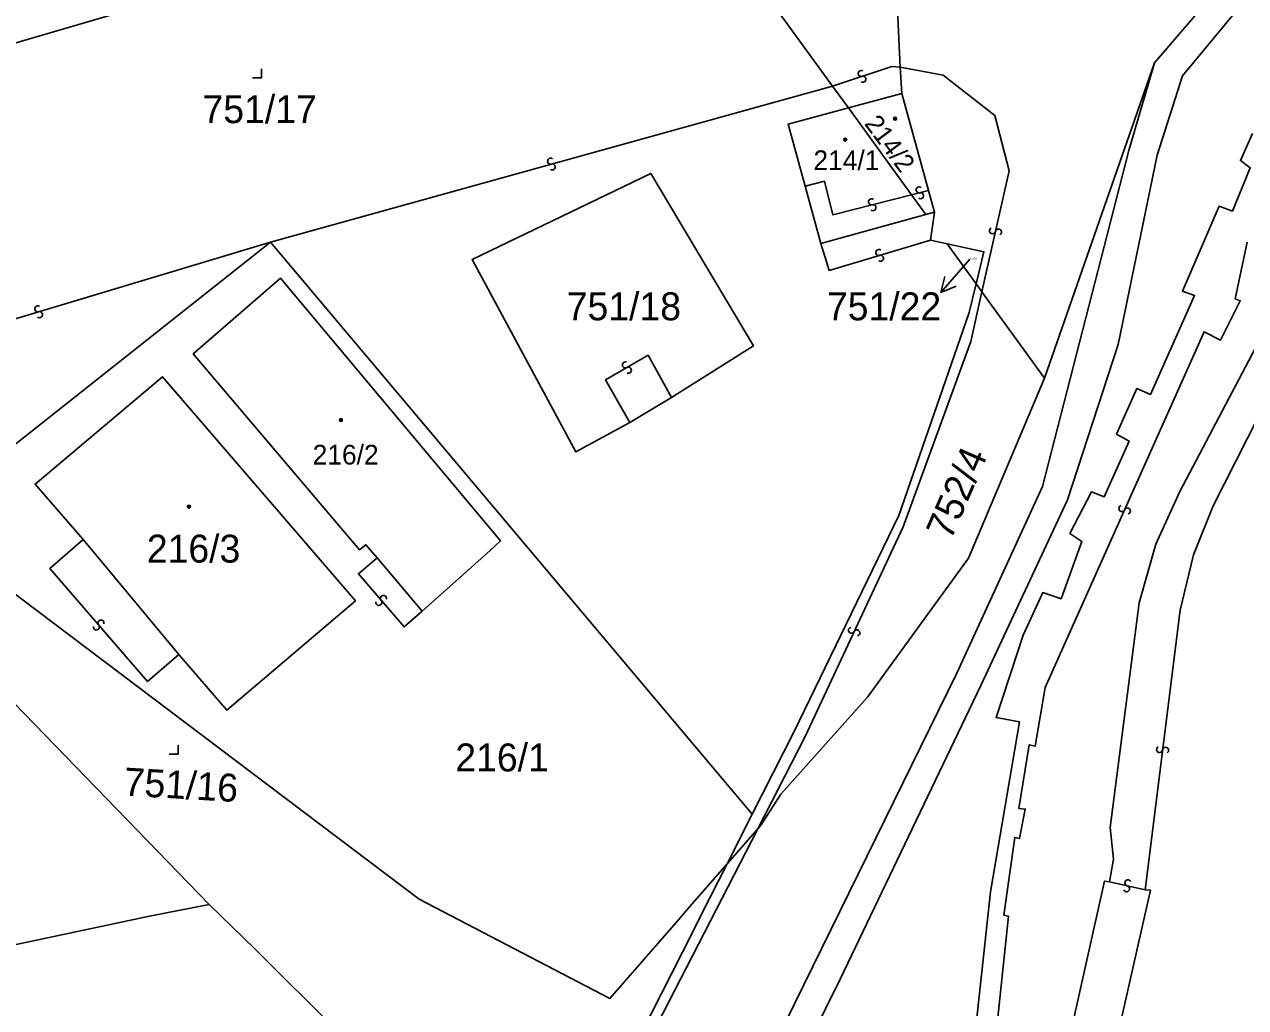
# Model space of a CAD drawing. Extents: x -600309 to -598967, y -1161267 to -1160292.
# Drawn here: x -599374.1 to -599299.8, y -1161027.3 to -1160967.5 of the extents above; entities that cross this region are included whole.
import ezdxf

# ---------------------------------------------------------------- set-up
doc = ezdxf.new("R2010")
doc.units = 0
for name, color, linetype in [('Level 1', 7, 'Continuous'), ('Level 13', 7, 'Continuous'), ('Level 3', 7, 'Continuous'), ('Level 4', 7, 'Continuous'), ('Level 5', 7, 'Continuous'), ('Level 57', 7, 'Continuous'), ('Level 60', 7, 'Continuous')]:
    doc.layers.add(name, color=color, linetype=linetype)

msp = doc.modelspace()

# ---------------------------------------------------------------- linework, layer by layer
at = {"layer": 'Level 1'}
for points in [[(-599320.82, -1160970.06), (-599321.27, -1160960.47), (-599321.83, -1160956.87), (-599321.2, -1160955.86)], [(-599335.07, -1160956.99), (-599335.05, -1160957.28), (-599324.94, -1160971.21)], [(-599329.06, -1161035.01), (-599328.97, -1161034.68), (-599324.48, -1161025.58), (-599315.91, -1161007.71), (-599310.64, -1160996.4), (-599307.55, -1160986.94), (-599305.19, -1160975.42), (-599303.65, -1160970.59), (-599300.4, -1160966.67), (-599301.64, -1160965.46)], [(-599301.64, -1160965.46), (-599305.34, -1160969.8)], [(-599320.71, -1160971.66), (-599320.82, -1160970.06)], [(-599312.03, -1160989), (-599305.34, -1160969.8)], [(-599324.94, -1160971.21), (-599323.97, -1160972.54)], [(-599320.71, -1160971.66), (-599323.97, -1160972.54)], [(-599320.71, -1160971.66), (-599319.1, -1160977.58)], [(-599323.97, -1160972.54), (-599327.64, -1160973.54), (-599326.6, -1160977.3)], [(-599323.97, -1160972.54), (-599320.13, -1160977.84)], [(-599316.38, -1161030), (-599315.32, -1161020.26), (-599313.56, -1161009.91), (-599314.98, -1161009.64), (-599313.33, -1161004.64), (-599312.14, -1161002.04), (-599311.03, -1161002.42), (-599309.76, -1160998.93), (-599310.49, -1160998.45), (-599309.18, -1160995.92), (-599308.4, -1160996.21), (-599306.89, -1160992.82), (-599307.65, -1160992.41), (-599306.41, -1160989.62), (-599305.59, -1160989.98), (-599302.91, -1160983.97), (-599303.65, -1160983.69), (-599301.42, -1160978.53), (-599300.6, -1160978.82), (-599299.52, -1160976.19), (-599300.12, -1160975.75), (-599299.39, -1160974.11)], [(-599337.27, -1160991.69), (-599340.55, -1160993.48), (-599346.87, -1160981.76), (-599336, -1160976.53), (-599329.75, -1160987.02), (-599334.73, -1160990.17)], [(-599325.64, -1160980.8), (-599326.6, -1160977.3)], [(-599318.74, -1160978.89), (-599319.1, -1160977.58)], [(-599320.13, -1160977.84), (-599319.26, -1160979.03)], [(-599325.64, -1160980.8), (-599319.26, -1160979.03)], [(-599318.74, -1160978.89), (-599319.26, -1160979.03)], [(-599318.74, -1160978.89), (-599318.98, -1160980.6)], [(-599318.98, -1160980.6), (-599317.97, -1160980.82)], [(-599377.08, -1160994.91), (-599359.13, -1160980.71)], [(-599359.13, -1160980.71), (-599329.82, -1161015.53)], [(-599316.2, -1160983.25), (-599315.72, -1160981.3), (-599317.97, -1160980.82)], [(-599317.97, -1160980.82), (-599316.2, -1160983.25)], [(-599352.65, -1160999.93), (-599353.33, -1160999.13), (-599353.71, -1160999.45), (-599363.84, -1160987.52), (-599358.53, -1160982.91), (-599345.13, -1160998.89), (-599345.74, -1160999.47), (-599349.9, -1161003.17)], [(-599329.82, -1161015.53), (-599327.29, -1161010.54), (-599320.9, -1160997.36), (-599316.63, -1160984.99), (-599316.2, -1160983.25)], [(-599316.2, -1160983.25), (-599315.85, -1160983.74)], [(-599315.85, -1160983.74), (-599312.03, -1160989)], [(-599370.53, -1160998.82), (-599373.46, -1160995.44), (-599365.7, -1160988.91), (-599353.97, -1161002.54), (-599361.8, -1161009.2), (-599364.72, -1161005.82)], [(-599312.03, -1160989), (-599316.66, -1160999.95), (-599322.81, -1161008.41), (-599328.08, -1161014.32), (-599329.28, -1161016.18), (-599329.48, -1161016.42)], [(-599334.73, -1160990.17), (-599337.27, -1160991.69)], [(-599331.35, -1161018.56), (-599333.63, -1161021.18), (-599334.31, -1161021.96), (-599338.48, -1161026.75), (-599350.08, -1161020.7), (-599377.35, -1161000.14), (-599377.08, -1160994.91)], [(-599364.72, -1161005.82), (-599370.53, -1160998.82)], [(-599352.65, -1160999.93), (-599349.9, -1161003.17)], [(-599374.73, -1161008.77), (-599362.86, -1161021.03)], [(-599331.35, -1161018.56), (-599329.82, -1161015.53)], [(-599329.48, -1161016.42), (-599331.35, -1161018.56)], [(-599345.17, -1161041.3), (-599338.46, -1161029.75), (-599337.29, -1161030.29), (-599333.42, -1161022.66), (-599332.94, -1161021.7), (-599331.35, -1161018.56)], [(-599362.86, -1161021.03), (-599360.09, -1161023.73), (-599355.05, -1161028.75)]]:
    msp.add_lwpolyline(points, dxfattribs=at)
at = {"layer": 'Level 13'}
for centre, start, end in [((-599323.196, -1160970.445), 55.25928, 287.84928), ((-599323.084, -1160970.796), 235.47374, 107.57174), ((-599342.088, -1160975.782), 52.90117, 284.99916), ((-599341.992, -1160976.138), 232.68671, 105.27671), ((-599319.663, -1160977.531), 51.53979, 283.63779), ((-599319.576, -1160977.889), 231.32533, 103.91533), ((-599322.564, -1160978.261), 51.54961, 283.64761), ((-599322.476, -1160978.619), 231.33516, 103.92516), ((-599315.199, -1160980.019), 114.46494, 347.05494), ((-599314.84, -1160980.102), 294.6794, 166.7774), ((-599322.111, -1160981.343), 53.8929, 285.9909), ((-599322.008, -1160981.697), 233.67845, 106.26845), ((-599373.302, -1160984.773), 53.87241, 286.46241), ((-599373.199, -1160985.127), 234.08687, 106.18486), ((-599337.54, -1160988.189), 67.18876, 299.28676), ((-599337.359, -1160988.51), 246.97431, 119.56431), ((-599307.328, -1160996.924), 103.10014, 335.69014), ((-599306.992, -1160997.077), 283.3146, 155.41259), ((-599352.26, -1161002.401), 347.87623, 220.46623), ((-599352.541, -1161002.639), 168.09069, 40.18869), ((-599369.449, -1161003.901), 348.27443, 220.37243), ((-599369.73, -1161004.14), 168.05998, 40.64998), ((-599323.786, -1161004.34), 102.33618, 334.43418), ((-599323.454, -1161004.499), 282.12172, 154.71172), ((-599305.033, -1161011.596), 119.99183, 352.58183), ((-599304.667, -1161011.645), 300.20629, 172.30429), ((-599307.041, -1161020.07), 204.6854, 77.2754), ((-599306.959, -1161019.71), 24.89985, 256.99785)]:
    msp.add_arc(centre, 0.184, start, end, dxfattribs=at)
at = {"layer": 'Level 3'}
for points in [[(-599399.61, -1160975.89), (-599335.07, -1160956.99)], [(-599305.34, -1160969.8), (-599306.91, -1160975.14), (-599312.17, -1160995.59), (-599317.38, -1161006.95), (-599330.51, -1161033.73), (-599357.59, -1161080.5)], [(-599320.82, -1160970.06), (-599321.33, -1160970.03), (-599324.94, -1160971.21)], [(-599320.82, -1160970.06), (-599318.21, -1160970.55), (-599315.06, -1160973), (-599314.19, -1160976.37), (-599315.85, -1160983.74)], [(-599359.13, -1160980.71), (-599324.94, -1160971.21)], [(-599359.13, -1160980.71), (-599387.37, -1160989.19), (-599399.61, -1160975.89)], [(-599326.6, -1160977.3), (-599325.43, -1160977.01), (-599324.92, -1160979.05), (-599320.13, -1160977.84)], [(-599320.13, -1160977.84), (-599319.1, -1160977.58)], [(-599325.64, -1160980.8), (-599325.15, -1160982.43), (-599318.98, -1160980.6)], [(-599299.7, -1160980.71), (-599300.43, -1160984.16), (-599300.13, -1160984.28), (-599301.33, -1160986.67), (-599302.33, -1160986.17), (-599312, -1161007.83), (-599312.61, -1161011.4), (-599312.97, -1161011.31), (-599313.6, -1161015.18), (-599313.21, -1161015.22), (-599313.55, -1161017.02), (-599313.85, -1161016.95), (-599314.51, -1161021.68), (-599314.23, -1161021.74), (-599316.08, -1161039.3)], [(-599294.08, -1160981.61), (-599301.78, -1160996.76), (-599302.97, -1160999.74), (-599303.78, -1161003.11), (-599305.92, -1161020.13)], [(-599308.09, -1161019.65), (-599307.84, -1161018.27), (-599308.04, -1161016.35), (-599306.27, -1161002.67), (-599305.27, -1160999.1), (-599303.81, -1160995.89), (-599296.61, -1160982.21)], [(-599329.48, -1161016.42), (-599326.6, -1161010.8), (-599320.64, -1160998.04), (-599316.53, -1160986.77), (-599315.85, -1160983.74)], [(-599337.27, -1160991.69), (-599338.75, -1160989.09), (-599336.15, -1160987.6), (-599334.73, -1160990.17)], [(-599370.53, -1160998.82), (-599372.57, -1161000.58), (-599366.61, -1161007.46), (-599364.72, -1161005.82)], [(-599349.9, -1161003.17), (-599351.01, -1161004.13), (-599353.79, -1161000.9), (-599352.65, -1160999.93)], [(-599329.48, -1161016.42), (-599336.7, -1161030.47), (-599348.76, -1161050.94)], [(-599312.97, -1161040.12), (-599308.39, -1161019.62), (-599308.09, -1161019.65)], [(-599308.09, -1161019.65), (-599305.92, -1161020.13)], [(-599305.92, -1161020.13), (-599305.59, -1161020.16), (-599310.26, -1161040.77)], [(-599362.86, -1161021.03), (-599366.49, -1161021.74), (-599384.08, -1161025.47), (-599399.55, -1161028.73), (-599397.62, -1161038.32)]]:
    msp.add_lwpolyline(points, dxfattribs=at)
at = {"layer": 'Level 5'}
for points in [[(-599360.23, -1160970.71), (-599359.68, -1160970.71), (-599359.68, -1160970.16)], [(-599365.31, -1161011.88), (-599364.76, -1161011.88), (-599364.76, -1161011.33)]]:
    msp.add_lwpolyline(points, dxfattribs=at)
for centre, radius in [((-599321.13, -1160973.2), 0.09), ((-599321.13, -1160973.2), 0.0521), ((-599324.16, -1160974.47), 0.09), ((-599324.16, -1160974.47), 0.0521), ((-599354.85, -1160991.54), 0.09), ((-599354.85, -1160991.54), 0.0521), ((-599364.1, -1160996.81), 0.09), ((-599364.1, -1160996.81), 0.0521)]:
    msp.add_circle(centre, radius, dxfattribs=at)
at = {"layer": 'Level 57'}
msp.add_line((-599316.58, -1160981.75), (-599318.344, -1160983.77), dxfattribs=at)
msp.add_lwpolyline([(-599317.419, -1160983.391), (-599318.344, -1160983.77), (-599318.093, -1160982.803)], dxfattribs=at)
at = {"layer": 'Level 60'}
for points in [[(-599321.83, -1160956.87), (-599321.27, -1160960.47), (-599320.82, -1160970.06), (-599320.71, -1160971.66), (-599323.97, -1160972.54), (-599324.94, -1160971.21), (-599335.05, -1160957.28), (-599335.07, -1160956.99), (-599335.1, -1160956.62), (-599334.29, -1160956.39), (-599335.56, -1160950.71), (-599335.95, -1160945.64), (-599337.57, -1160924.9), (-599338.52, -1160912.64), (-599332.2, -1160917.6), (-599330.01, -1160919.53), (-599328.05, -1160921.68), (-599325.52, -1160926.73), (-599322.22, -1160935.2), (-599317.1, -1160949.2), (-599321.2, -1160955.86)], [(-599319.1, -1160977.58), (-599318.74, -1160978.89), (-599319.26, -1160979.03), (-599320.13, -1160977.84), (-599323.97, -1160972.54), (-599320.71, -1160971.66)], [(-599319.26, -1160979.03), (-599325.64, -1160980.8), (-599326.6, -1160977.3), (-599327.64, -1160973.54), (-599323.97, -1160972.54), (-599320.13, -1160977.84)], [(-599336, -1160976.53), (-599346.87, -1160981.76), (-599340.55, -1160993.48), (-599337.27, -1160991.69), (-599334.73, -1160990.17), (-599329.75, -1160987.02)], [(-599346.87, -1160981.76), (-599336, -1160976.53), (-599329.75, -1160987.02), (-599334.73, -1160990.17), (-599337.27, -1160991.69), (-599340.55, -1160993.48)], [(-599329.82, -1161015.53), (-599331.35, -1161018.56), (-599333.63, -1161021.18), (-599334.31, -1161021.96), (-599338.48, -1161026.75), (-599350.08, -1161020.7), (-599377.35, -1161000.14), (-599377.08, -1160994.91), (-599359.13, -1160980.71)], [(-599315.72, -1160981.3), (-599316.2, -1160983.25), (-599317.97, -1160980.82)], [(-599345.13, -1160998.89), (-599358.53, -1160982.91), (-599363.84, -1160987.52), (-599353.71, -1160999.45), (-599353.33, -1160999.13), (-599352.65, -1160999.93), (-599349.9, -1161003.17), (-599345.74, -1160999.47)], [(-599358.53, -1160982.91), (-599345.13, -1160998.89), (-599345.74, -1160999.47), (-599349.9, -1161003.17), (-599352.65, -1160999.93), (-599353.33, -1160999.13), (-599353.71, -1160999.45), (-599363.84, -1160987.52)], [(-599331.35, -1161018.56), (-599329.82, -1161015.53), (-599327.29, -1161010.54), (-599320.9, -1160997.36), (-599316.63, -1160984.99), (-599316.2, -1160983.25), (-599315.85, -1160983.74), (-599312.03, -1160989), (-599316.66, -1160999.95), (-599322.81, -1161008.41), (-599328.08, -1161014.32), (-599329.28, -1161016.18), (-599329.48, -1161016.42)], [(-599365.7, -1160988.91), (-599373.46, -1160995.44), (-599370.53, -1160998.82), (-599364.72, -1161005.82), (-599361.8, -1161009.2), (-599353.97, -1161002.54)], [(-599373.46, -1160995.44), (-599365.7, -1160988.91), (-599353.97, -1161002.54), (-599361.8, -1161009.2), (-599364.72, -1161005.82), (-599370.53, -1160998.82)]]:
    msp.add_lwpolyline(points, close=True, dxfattribs=at)
for points in [[(-599335.05, -1160957.28), (-599324.94, -1160971.21), (-599323.97, -1160972.54), (-599327.64, -1160973.54), (-599326.6, -1160977.3), (-599325.64, -1160980.8), (-599319.26, -1160979.03), (-599318.74, -1160978.89), (-599318.98, -1160980.6), (-599317.97, -1160980.82), (-599316.2, -1160983.25), (-599316.63, -1160984.99), (-599320.9, -1160997.36), (-599327.29, -1161010.54), (-599329.82, -1161015.53), (-599359.13, -1160980.71), (-599377.08, -1160994.91), (-599383.95, -1160995.39), (-599391.03, -1160988.23), (-599401.67, -1160976.49), (-599405.82, -1160971.9), (-599408.71, -1160968.71), (-599406.76, -1160968.12), (-599342.94, -1160949.78)], [(-599301.64, -1160965.46), (-599305.34, -1160969.8), (-599312.03, -1160989), (-599315.85, -1160983.74), (-599316.2, -1160983.25), (-599315.72, -1160981.3), (-599317.97, -1160980.82), (-599318.98, -1160980.6), (-599318.74, -1160978.89), (-599319.1, -1160977.58), (-599320.71, -1160971.66), (-599320.82, -1160970.06), (-599321.27, -1160960.47)], [(-599337.29, -1161030.29), (-599333.42, -1161022.66), (-599332.94, -1161021.7), (-599331.35, -1161018.56), (-599329.48, -1161016.42), (-599329.28, -1161016.18), (-599328.08, -1161014.32), (-599322.81, -1161008.41), (-599316.66, -1160999.95), (-599312.03, -1160989), (-599305.34, -1160969.8), (-599301.64, -1160965.46)], [(-599328.97, -1161034.68), (-599324.48, -1161025.58), (-599315.91, -1161007.71), (-599310.64, -1160996.4), (-599307.55, -1160986.94), (-599305.19, -1160975.42), (-599303.65, -1160970.59), (-599300.4, -1160966.67)], [(-599300.4, -1160966.67), (-599303.65, -1160970.59), (-599305.19, -1160975.42), (-599307.55, -1160986.94), (-599310.64, -1160996.4), (-599315.91, -1161007.71), (-599324.48, -1161025.58), (-599328.97, -1161034.68)], [(-599316.38, -1161030), (-599315.32, -1161020.26), (-599313.56, -1161009.91), (-599314.98, -1161009.64), (-599313.33, -1161004.64), (-599312.14, -1161002.04), (-599311.03, -1161002.42), (-599309.76, -1160998.93), (-599310.49, -1160998.45), (-599309.18, -1160995.92), (-599308.4, -1160996.21), (-599306.89, -1160992.82), (-599307.65, -1160992.41), (-599306.41, -1160989.62), (-599305.59, -1160989.98), (-599302.91, -1160983.97), (-599303.65, -1160983.69), (-599301.42, -1160978.53), (-599300.6, -1160978.82), (-599299.52, -1160976.19), (-599300.12, -1160975.75), (-599299.39, -1160974.11)], [(-599299.39, -1160974.11), (-599300.12, -1160975.75), (-599299.52, -1160976.19), (-599300.6, -1160978.82), (-599301.42, -1160978.53), (-599303.65, -1160983.69), (-599302.91, -1160983.97), (-599305.59, -1160989.98), (-599306.41, -1160989.62), (-599307.65, -1160992.41), (-599306.89, -1160992.82), (-599308.4, -1160996.21), (-599309.18, -1160995.92), (-599310.49, -1160998.45), (-599309.76, -1160998.93), (-599311.03, -1161002.42), (-599312.14, -1161002.04), (-599313.33, -1161004.64), (-599314.98, -1161009.64), (-599313.56, -1161009.91), (-599315.32, -1161020.26), (-599316.38, -1161030)], [(-599377.35, -1161000.14), (-599350.08, -1161020.7), (-599338.48, -1161026.75), (-599334.31, -1161021.96), (-599333.63, -1161021.18), (-599331.35, -1161018.56), (-599332.94, -1161021.7), (-599333.42, -1161022.66), (-599337.29, -1161030.29), (-599338.46, -1161029.75), (-599345.17, -1161041.3), (-599345.86, -1161038.08), (-599351.85, -1161031.94), (-599355.05, -1161028.75), (-599360.09, -1161023.73), (-599362.86, -1161021.03), (-599374.73, -1161008.77)], [(-599439.52, -1161022.57), (-599416.49, -1161018), (-599374.73, -1161008.77), (-599362.86, -1161021.03), (-599360.09, -1161023.73), (-599355.05, -1161028.75), (-599355.26, -1161029.32), (-599357.92, -1161039.9), (-599358.37, -1161039.78), (-599365.08, -1161041.18), (-599365.4, -1161039.62), (-599373.95, -1161041.45), (-599380.27, -1161042.75), (-599413.47, -1161049.68), (-599410.41, -1161064.32), (-599412.91, -1161064.79), (-599412.08, -1161069.29), (-599411.28, -1161072.83), (-599413.23, -1161073.15), (-599413.4, -1161072.63), (-599413.94, -1161069.71), (-599416.97, -1161054.58), (-599434.15, -1161058.02)]]:
    msp.add_lwpolyline(points, dxfattribs=at)

# ---------------------------------------------------------------- texts
at = {"layer": 'Level 4'}
for s, height, p in [('751/17', 1.7, (-599363.27, -1160973.47)), ('214/1', 1.2, (-599326.1, -1160976.33)), ('751/22', 0.1, (-599316.58, -1160981.75)), ('751/18', 1.7, (-599341.11, -1160985.47)), ('216/2', 1.2, (-599356.57, -1160994.25)), ('216/3', 1.7, (-599366.66, -1161000.22)), ('216/1', 1.7, (-599347.89, -1161012.93))]:
    msp.add_text(s, height=height, dxfattribs=at).set_placement(p)
for s, height, rotation, p in [('214/2', 1.14, 306.65394, (-599323.04, -1160973.51)), ('752/4', 1.7, 66.6, (-599317.74, -1160998.91)), ('751/16', 1.7, 356.6214, (-599368.1, -1161014.39))]:
    msp.add_text(s, height=height, rotation=rotation, dxfattribs=at).set_placement(p)
at = {"layer": 'Level 57'}
msp.add_text('751/22', height=1.7, dxfattribs=at).set_placement((-599325.276, -1160985.47))

doc.saveas('drawing.dxf')
